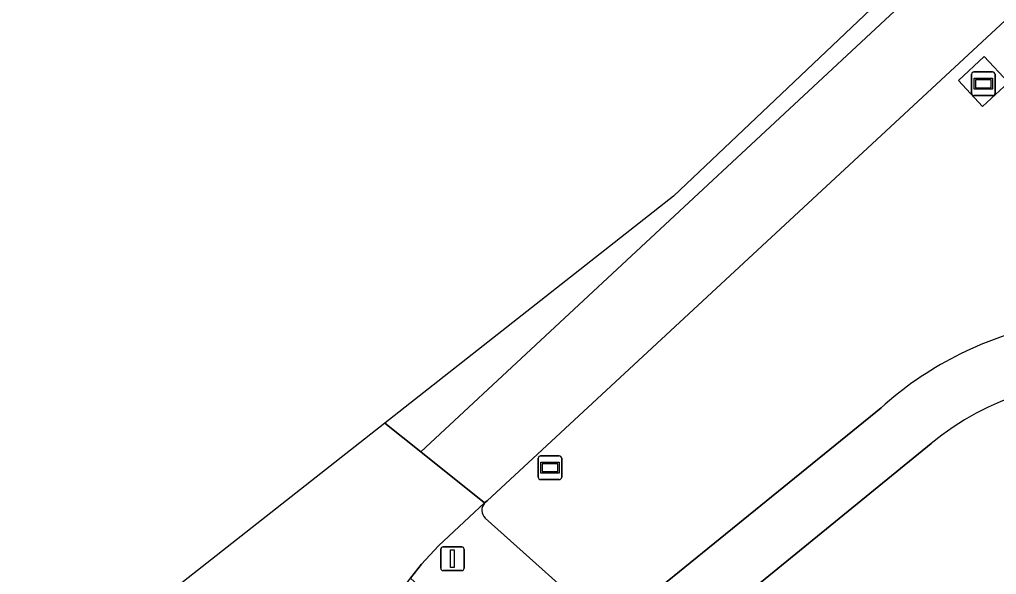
# Model space of a CAD drawing. Extents: x 162803 to 163818, y 381639 to 382475.
# Drawn here: x 162803.47 to 162844.86, y 382055.96 to 382079.45 of the extents above; entities that cross this region are included whole.
import ezdxf

# ---------------------------------------------------------------- set-up
doc = ezdxf.new("R2010")
doc.units = 0
for name, color, linetype in [('IMGEO_Berm_groen', 7, 'Continuous'), ('IMGEO_Fietspad_open', 7, 'Continuous'), ('IMGEO_Reclamebord', 7, 'Continuous'), ('IMGEO_Rijbaan_regionaal_gesloten', 7, 'Continuous'), ('IMGEO_Verkeersregelinstallatiepaal', 7, 'Continuous'), ('IMGEO_Voetpad_open', 7, 'Continuous'), ('IMGEO_Wegwijzer', 7, 'Continuous')]:
    doc.layers.add(name, color=color, linetype=linetype)

msp = doc.modelspace()

# ---------------------------------------------------------------- linework, layer by layer
at = {"layer": 'IMGEO_Berm_groen'}
for points in [[(162875.223, 382107.771), (162862.981, 382095.86), (162845.801, 382079.946), (162823.277, 382059.081), (162823.176, 382058.987)], [(162823.2, 382058.349), (162828.434, 382053.666), (162833.909, 382058.089), (162839.968, 382063.013)], [(162842.09, 382061.502), (162832.997, 382054.101), (162830.307, 382051.984), (162833.723, 382048.763), (162842.499, 382040.872), (162845.49, 382043.926), (162851.91, 382050.669), (162860.165, 382059.115)]]:
    msp.add_lwpolyline(points, dxfattribs=at)
msp.add_lwpolyline([(162845.363, 382076.776), (162844.264, 382075.763), (162843.246, 382076.867), (162844.344, 382077.88)], close=True, dxfattribs=at)
for centre, radius, start, end in [((162849.934, 382051.949), 14.891, 102.4711, 132.009), ((162849.868, 382051.946), 12.321, 45.7443, 129.1439), ((162823.518, 382058.68), 0.459, 138.1169, 226.1917)]:
    msp.add_arc(centre, radius, start, end, dxfattribs=at)
at = {"layer": 'IMGEO_Fietspad_open'}
msp.add_lwpolyline([(162839.968, 382063.013), (162833.909, 382058.089), (162828.434, 382053.666), (162830.307, 382051.984), (162832.997, 382054.101), (162842.09, 382061.502)], dxfattribs=at)
for centre, radius, start, end in [((162849.934, 382051.949), 14.891, 102.4711, 132.009), ((162849.868, 382051.946), 12.321, 45.7443, 129.1439)]:
    msp.add_arc(centre, radius, start, end, dxfattribs=at)
at = {"layer": 'IMGEO_Reclamebord'}
for p, q in [((162843.807, 382076.33), (162843.807, 382077.13)), ((162843.807, 382077.13), (162843.807, 382076.33)), ((162843.907, 382077.23), (162844.697, 382077.23)), ((162844.697, 382077.23), (162843.907, 382077.23)), ((162844.797, 382077.13), (162844.797, 382076.33)), ((162844.797, 382076.33), (162844.797, 382077.13)), ((162844.697, 382076.23), (162843.907, 382076.23)), ((162843.907, 382076.23), (162844.697, 382076.23))]:
    msp.add_line(p, q, dxfattribs=at)
for points in [[(162843.908, 382076.962), (162844.696, 382076.962), (162844.696, 382076.498), (162843.908, 382076.498), (162843.908, 382076.962)], [(162843.973, 382076.897), (162843.973, 382076.563), (162844.631, 382076.563), (162844.631, 382076.897), (162843.973, 382076.897)]]:
    msp.add_lwpolyline(points, dxfattribs=at)
for centre, start, end in [((162843.907, 382077.13), 90, 180), ((162843.907, 382077.13), 90, 180), ((162844.697, 382077.13), 0, 90), ((162844.697, 382077.13), 360, 90), ((162843.907, 382076.33), 180, 270), ((162843.907, 382076.33), 180, 270), ((162844.697, 382076.33), 270, 0), ((162844.697, 382076.33), 270, 0)]:
    msp.add_arc(centre, 0.1, start, end, dxfattribs=at)
at = {"layer": 'IMGEO_Rijbaan_regionaal_gesloten'}
for points in [[(162818.948, 382062.362), (162820.468, 382061.148), (162840.751, 382080.004), (162851.486, 382089.833), (162874.432, 382111.672), (162885.166, 382122.574), (162895.499, 382133.41), (162905.445, 382144.614), (162918.126, 382160.102), (162930.043, 382175.636), (162940.828, 382190.463), (162946.581, 382198.967), (162957.334, 382216.925), (162957.041, 382217.097), (162956.788, 382217.246), (162956.261, 382217.556), (162937.76, 382187.092), (162905.886, 382147.567), (162869.534, 382108.305), (162836.558, 382077.069), (162831.183, 382071.978), (162818.948, 382062.362)], [(162960.228, 382215.223), (162957.334, 382216.925), (162946.581, 382198.967), (162940.828, 382190.463), (162930.043, 382175.636), (162918.126, 382160.102), (162905.445, 382144.614), (162895.499, 382133.41), (162885.166, 382122.574), (162874.432, 382111.672), (162851.486, 382089.833), (162840.751, 382080.004), (162820.468, 382061.148), (162823.176, 382058.987), (162823.277, 382059.081), (162845.801, 382079.946)], [(162819.447, 382054.998), (162820.032, 382055.799), (162820.507, 382056.404), (162821.217, 382057.178), (162823.176, 382058.987), (162820.468, 382061.148), (162818.948, 382062.362), (162803.474, 382050.201), (162811.833, 382041.415)]]:
    msp.add_lwpolyline(points, dxfattribs=at)
at = {"layer": 'IMGEO_Verkeersregelinstallatiepaal'}
for p, q in [((162821.317, 382056.227), (162821.317, 382057.027)), ((162821.317, 382057.027), (162821.317, 382056.227)), ((162821.417, 382057.127), (162822.207, 382057.127)), ((162822.207, 382057.127), (162821.417, 382057.127)), ((162822.307, 382057.027), (162822.307, 382056.227)), ((162822.307, 382056.227), (162822.307, 382057.027)), ((162822.207, 382056.127), (162821.417, 382056.127)), ((162821.417, 382056.127), (162822.207, 382056.127))]:
    msp.add_line(p, q, dxfattribs=at)
msp.add_lwpolyline([(162821.737, 382057.002), (162821.887, 382057.002), (162821.887, 382056.252), (162821.737, 382056.252), (162821.737, 382057.002)], dxfattribs=at)
for centre, start, end in [((162821.417, 382057.027), 90, 180), ((162821.417, 382057.027), 90, 180), ((162822.207, 382057.027), 0, 90), ((162822.207, 382057.027), 360, 90), ((162821.417, 382056.227), 180, 270), ((162821.417, 382056.227), 180, 270), ((162822.207, 382056.227), 270, 0), ((162822.207, 382056.227), 270, 0)]:
    msp.add_arc(centre, 0.1, start, end, dxfattribs=at)
at = {"layer": 'IMGEO_Voetpad_open'}
msp.add_lwpolyline([(162845.363, 382076.776), (162844.344, 382077.88), (162843.246, 382076.867), (162844.264, 382075.763)], close=True, dxfattribs=at)
for points in [[(162823.176, 382058.987), (162821.217, 382057.178), (162820.507, 382056.404), (162820.032, 382055.799), (162824.184, 382052.004)], [(162823.558, 382051.315), (162824.359, 382050.477), (162828.434, 382053.666), (162823.2, 382058.349)]]:
    msp.add_lwpolyline(points, dxfattribs=at)
msp.add_arc((162823.518, 382058.68), 0.459, 138.1169, 226.1917, dxfattribs=at)
at = {"layer": 'IMGEO_Wegwijzer'}
for p, q in [((162825.45, 382060.08), (162825.45, 382060.88)), ((162825.45, 382060.88), (162825.45, 382060.08)), ((162825.55, 382060.98), (162826.34, 382060.98)), ((162826.34, 382060.98), (162825.55, 382060.98)), ((162826.44, 382060.88), (162826.44, 382060.08)), ((162826.44, 382060.08), (162826.44, 382060.88)), ((162826.34, 382059.98), (162825.55, 382059.98)), ((162825.55, 382059.98), (162826.34, 382059.98))]:
    msp.add_line(p, q, dxfattribs=at)
for points in [[(162825.551, 382060.712), (162826.339, 382060.712), (162826.339, 382060.248), (162825.551, 382060.248), (162825.551, 382060.712)], [(162825.616, 382060.647), (162825.616, 382060.313), (162826.274, 382060.313), (162826.274, 382060.647), (162825.616, 382060.647)]]:
    msp.add_lwpolyline(points, dxfattribs=at)
for centre, start, end in [((162825.55, 382060.88), 90, 180), ((162825.55, 382060.88), 90, 180), ((162826.34, 382060.88), 0, 90), ((162826.34, 382060.88), 360, 90), ((162825.55, 382060.08), 180, 270), ((162825.55, 382060.08), 180, 270), ((162826.34, 382060.08), 270, 0), ((162826.34, 382060.08), 270, 0)]:
    msp.add_arc(centre, 0.1, start, end, dxfattribs=at)

doc.saveas('drawing.dxf')
